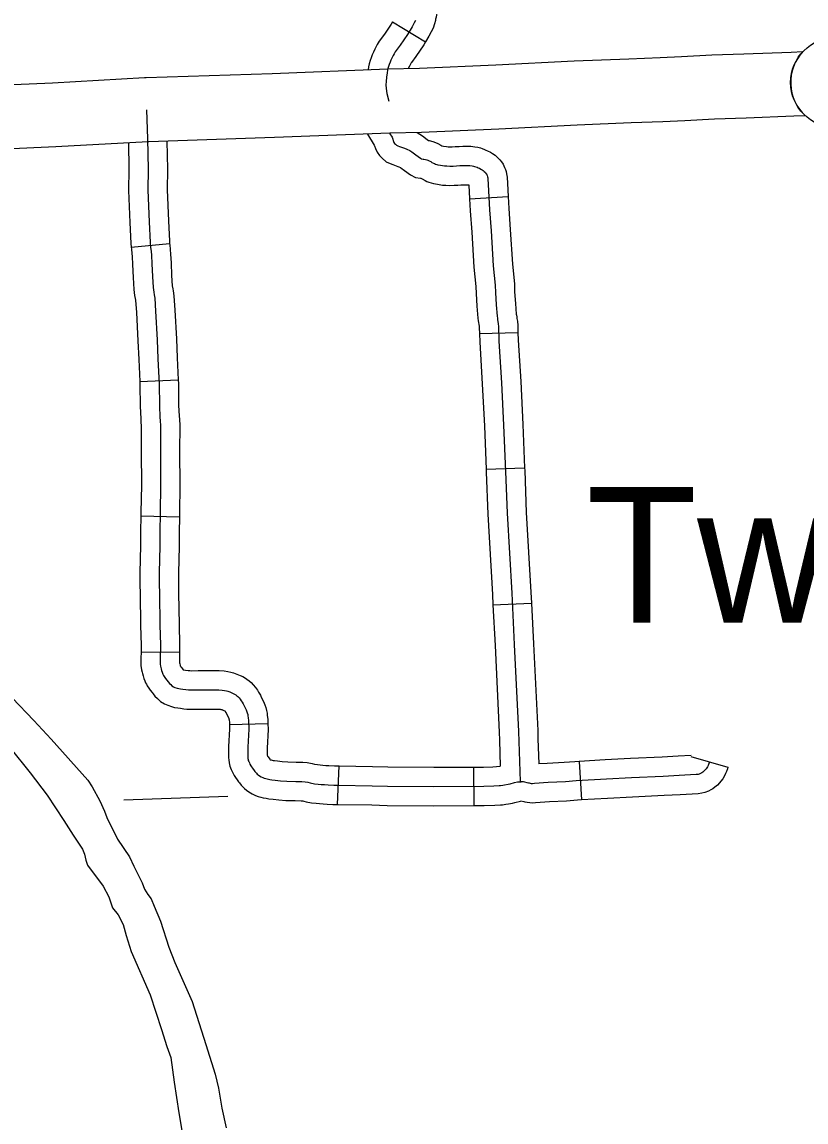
# Model space of a CAD drawing. Extents: x 1720274 to 1751788, y 372074 to 391887.
# Drawn here: x 1740283 to 1740765, y 377875 to 378551 of the extents above; entities that cross this region are included whole.
import ezdxf

# ---------------------------------------------------------------- set-up
doc = ezdxf.new("R2010")
doc.units = 0
for name, color, linetype in [('Level 10', 7, 'Continuous'), ('Level 24', 7, 'Continuous'), ('Level 32', 7, 'Continuous'), ('Level 5', 7, 'Continuous'), ('Level 9', 7, 'Continuous')]:
    doc.layers.add(name, color=color, linetype=linetype)

msp = doc.modelspace()

# ---------------------------------------------------------------- linework, layer by layer
at = {"layer": 'Level 10'}
for points in [[(1740508.38, 378522.44), (1740527.74, 378522.88), (1740574.63, 378524.87), (1740622.95, 378527.36), (1740656.4, 378528.71), (1740675.75, 378529.48), (1740688.93, 378530.03), (1740707.48, 378531.02), (1740727.22, 378531.69), (1740756.3, 378532.79), (1740763.47, 378533.07)], [(1740358.73, 378517.1), (1740359.66, 378517.15), (1740437.26, 378519.69), (1740508.38, 378522.44)], [(1739736.49, 378484.24), (1739796.71, 378488.26), (1739863.56, 378492.57), (1739958.64, 378499.24), (1740016.83, 378502.39), (1740119.45, 378506.69), (1740187.5, 378509.67), (1740244.25, 378511.38), (1740302.18, 378513.96), (1740358.73, 378517.1)], [(1740765.05, 378493.6), (1740757.84, 378493.32), (1740728.63, 378492.21), (1740709.2, 378491.56), (1740690.8, 378490.57), (1740677.35, 378490.01), (1740657.98, 378489.24), (1740624.76, 378487.9), (1740576.49, 378485.41), (1740529.03, 378483.4), (1740509.59, 378482.96)], [(1740509.59, 378482.96), (1740438.68, 378480.21), (1740361.4, 378477.69), (1740360.92, 378477.66)], [(1740360.92, 378477.66), (1740304.15, 378474.51), (1740245.73, 378471.91), (1740188.96, 378470.2), (1740121.14, 378467.23), (1740018.73, 378462.94), (1739961.09, 378459.81), (1739866.21, 378453.16), (1739799.29, 378448.84), (1739739.12, 378444.83)]]:
    msp.add_lwpolyline(points, dxfattribs=at)
msp.add_arc((1740783.59, 378514.11), 27.65, 136.70157, 227.87095, dxfattribs=at)
at = {"layer": 'Level 24'}
msp.add_circle((1740783.59, 378514.11), 27.65, dxfattribs=at)
at = {"layer": 'Level 32'}
for p, q in [((1740511.13, 378551.29), (1740531.4, 378539.01)), ((1740558.56, 378442.62), (1740582.22, 378443.96)), ((1740350.5, 378412.94), (1740374.1, 378415.08)), ((1740564.61, 378359.8), (1740588.3, 378360.44)), ((1740355.8, 378330.21), (1740379.47, 378331.4)), ((1740568.69, 378276.33), (1740592.37, 378277.27)), ((1740356.46, 378247.68), (1740380.15, 378247.15)), ((1740572.94, 378192.89), (1740596.61, 378194.09)), ((1740356.55, 378164.13), (1740380.25, 378163.88)), ((1740410.88, 378119.39), (1740434.57, 378120.07)), ((1740625.92, 378096.68), (1740627.37, 378073.02)), ((1740694.65, 378099.83), (1740717.39, 378093.14)), ((1740477.44, 378070.22), (1740478.31, 378093.91)), ((1740561.34, 378069.54), (1740561.25, 378093.24))]:
    msp.add_line(p, q, dxfattribs=at)
for points in [[(1740538.68, 378628.01), (1740539.59, 378612.85), (1740539.46, 378606.81), (1740539.24, 378592.29), (1740539.24, 378580.2), (1740538.89, 378568.99), (1740538.74, 378561.66), (1740538.69, 378559.68), (1740538.54, 378557.28), (1740538.28, 378555.6), (1740538.01, 378554.17), (1740537.69, 378553), (1740537.54, 378552.24), (1740537.04, 378550.09), (1740536.12, 378547.53), (1740535, 378545.27), (1740533.53, 378542.51), (1740531.4, 378539.01)], [(1740511.13, 378551.29), (1740510.38, 378550.05), (1740506.29, 378543.9), (1740502.92, 378539.55), (1740501.71, 378537.39), (1740500.94, 378535.91), (1740500.3, 378534.57), (1740499.41, 378532.79), (1740498.7, 378531.16), (1740497.99, 378529.34), (1740497.39, 378527.6), (1740496.78, 378525.59), (1740496.45, 378523.79), (1740496.13, 378521.97)], [(1740525.21, 378552.2), (1740524.46, 378550.7), (1740523.22, 378548.37), (1740520.39, 378543.69), (1740515.92, 378536.97), (1740512.83, 378533), (1740512.14, 378531.75), (1740511.54, 378530.61), (1740510.95, 378529.36), (1740510.15, 378527.77), (1740509.65, 378526.63), (1740509.11, 378525.24), (1740508.66, 378523.94), (1740508.31, 378522.8), (1740508.11, 378521.7), (1740507.82, 378520.01), (1740507.52, 378517.33), (1740507.22, 378514.74), (1740507.12, 378512.65), (1740507.17, 378510.36), (1740507.62, 378507.35), (1740508.83, 378502.7)], [(1740531.4, 378539.01), (1740530.39, 378537.33), (1740525.54, 378530.05), (1740522.74, 378526.44), (1740522.57, 378526.12), (1740522.14, 378525.31), (1740521.59, 378524.15), (1740520.88, 378522.73)], [(1740359.82, 378497.38), (1740360.56, 378479.53), (1740360.91, 378460.78), (1740360.74, 378447.89), (1740361.61, 378428.44), (1740362.14, 378415.82), (1740362.4, 378412.93), (1740362.75, 378410.21), (1740362.93, 378407.85), (1740363.19, 378402.67), (1740363.54, 378394.79), (1740363.98, 378388.04), (1740364.33, 378385.24), (1740364.68, 378383.66), (1740365.03, 378381.55), (1740365.55, 378373.49), (1740366.52, 378355.88), (1740366.95, 378344.31), (1740367.74, 378328.62), (1740367.83, 378315.48), (1740368.18, 378308.21), (1740368.35, 378306.28), (1740368.53, 378303.03), (1740368.44, 378287.17), (1740368.62, 378266.49), (1740368.35, 378249.49), (1740368.09, 378237.66), (1740368.09, 378229.25), (1740367.74, 378212.6), (1740367.74, 378205.85), (1740367.83, 378199.98), (1740368.18, 378180.61), (1740368.44, 378168.25), (1740368.35, 378160.02), (1740368.36, 378156.51), (1740368.51, 378155.34), (1740368.73, 378154.49), (1740368.91, 378153.72), (1740369.24, 378152.54), (1740369.5, 378151.66), (1740369.79, 378150.93), (1740370.05, 378150.34), (1740370.45, 378149.61), (1740370.74, 378148.98), (1740371.22, 378148.25), (1740371.55, 378147.73), (1740372.47, 378146.7), (1740373.28, 378145.64), (1740374.01, 378144.72), (1740374.78, 378143.91), (1740375.59, 378143.21), (1740376.54, 378142.63), (1740377.35, 378142.26), (1740378.67, 378141.82), (1740379.74, 378141.52), (1740380.8, 378141.34), (1740382.34, 378141.16), (1740384.18, 378140.9), (1740385.68, 378140.75), (1740387.37, 378140.64), (1740391.77, 378140.75), (1740404.29, 378140.68), (1740406.42, 378140.57), (1740407.81, 378140.35), (1740409.02, 378140.09), (1740409.87, 378139.87), (1740411.11, 378139.43), (1740411.92, 378139.06), (1740412.8, 378138.73), (1740413.54, 378138.37), (1740414.12, 378138.03), (1740414.78, 378137.63), (1740415.44, 378137.12), (1740416.07, 378136.57), (1740416.88, 378135.76), (1740417.57, 378134.95), (1740418.2, 378134.03), (1740418.71, 378133.22), (1740419.3, 378132.19), (1740419.66, 378131.31), (1740421.13, 378128.41), (1740421.65, 378127.27), (1740421.87, 378126.61), (1740422.12, 378125.62), (1740422.31, 378124.55), (1740422.42, 378123.67), (1740422.67, 378121.61), (1740422.82, 378116.51), (1740422.23, 378105.42), (1740422.16, 378102.18), (1740422.23, 378100.49), (1740422.26, 378099.39), (1740422.3, 378098.57), (1740422.37, 378097.87), (1740422.52, 378097.28), (1740422.78, 378096.58), (1740423.18, 378095.8), (1740423.52, 378095.1), (1740424.07, 378094.1), (1740424.48, 378093.43), (1740425.14, 378092.51)], [(1740495.86, 378482.43), (1740499.91, 378475.65), (1740500.16, 378475.26), (1740500.69, 378473.56), (1740501.81, 378471.18), (1740503.26, 378469.15), (1740504.75, 378467.53), (1740507.26, 378465.42), (1740509.73, 378464.25), (1740511.34, 378463.64), (1740514.51, 378462.52), (1740515.12, 378462.3), (1740516, 378461.84), (1740516.28, 378461.68), (1740518.47, 378459.99), (1740522.32, 378457.3), (1740525.4, 378455.76), (1740528.29, 378455.3), (1740528.61, 378455.26), (1740529.3, 378454.8), (1740531.17, 378453.78), (1740532.37, 378453.28), (1740533.57, 378452.77), (1740535.02, 378452.36), (1740536.43, 378451.94), (1740538.88, 378451.55), (1740541.92, 378451.07), (1740543.95, 378450.96), (1740546.27, 378450.82), (1740548.98, 378450.88), (1740551.34, 378451.06), (1740553.08, 378451.16), (1740555.05, 378451.21), (1740556.12, 378451.23), (1740557.82, 378451.23), (1740558.08, 378451.2), (1740558.09, 378450.9), (1740558.56, 378442.62)], [(1740509.33, 378482.98), (1740509.95, 378481.93), (1740510.53, 378481.05), (1740510.9, 378480.47), (1740511.12, 378479.91), (1740511.76, 378477.87), (1740512.08, 378477.19), (1740512.48, 378476.63), (1740512.96, 378476.12), (1740513.71, 378475.48), (1740514.39, 378475.16), (1740515.43, 378474.76), (1740518.5, 378473.68), (1740519.89, 378473.18), (1740521.79, 378472.19), (1740522.97, 378471.48), (1740525.48, 378469.55), (1740528.39, 378467.51), (1740529.07, 378467.17), (1740529.92, 378467.04), (1740530.5, 378466.97), (1740531.44, 378466.8), (1740532.36, 378466.6), (1740532.83, 378466.39), (1740533.67, 378466.03), (1740534.63, 378465.49), (1740535.44, 378464.95), (1740536.28, 378464.49), (1740536.94, 378464.22), (1740537.53, 378463.97), (1740538.32, 378463.74), (1740539.05, 378463.52), (1740540.74, 378463.26), (1740543.17, 378462.87), (1740544.63, 378462.79), (1740546.51, 378462.68), (1740548.4, 378462.72), (1740550.54, 378462.88), (1740552.6, 378463), (1740554.76, 378463.06), (1740555.99, 378463.08), (1740558.61, 378463.08), (1740560.2, 378462.87), (1740560.97, 378462.76), (1740561.65, 378462.54), (1740562.31, 378462.33), (1740563.12, 378462.02), (1740563.77, 378461.72), (1740564.7, 378461.33), (1740565.54, 378460.91), (1740566.27, 378460.45), (1740566.97, 378459.98), (1740567.61, 378459.38), (1740568.27, 378458.68), (1740568.62, 378458.25), (1740568.9, 378457.85), (1740569.19, 378457.25), (1740569.35, 378456.83), (1740569.54, 378456.17), (1740569.69, 378455.56), (1740569.81, 378454.79), (1740569.93, 378451.44), (1740570.81, 378435.86), (1740571.73, 378422.89), (1740573.04, 378401.49), (1740574.27, 378389.56), (1740574.42, 378384.94), (1740574.89, 378377.4), (1740575.47, 378370.45), (1740575.63, 378369.25), (1740575.79, 378368.29), (1740575.95, 378367.17), (1740576.19, 378365.81), (1740576.35, 378364.04), (1740576.59, 378355.07), (1740578.19, 378329.52), (1740579.47, 378303.41), (1740580.6, 378275.05), (1740581.56, 378249.26), (1740584.44, 378200.08), (1740586.04, 378168.52), (1740588.6, 378115.17), (1740589.57, 378084.29)], [(1740526.24, 378483.34), (1740529.66, 378481.28), (1740532.49, 378479.1), (1740533.37, 378478.49), (1740533.77, 378478.42), (1740536.01, 378477.92), (1740537.55, 378477.26), (1740538.96, 378476.65), (1740540.83, 378475.6), (1740541.48, 378475.16), (1740541.63, 378475.12), (1740541.67, 378475.11), (1740542.61, 378474.96), (1740544.41, 378474.67), (1740545.3, 378474.62), (1740546.75, 378474.54), (1740547.81, 378474.56), (1740549.75, 378474.71), (1740552.11, 378474.84), (1740554.47, 378474.9), (1740555.85, 378474.93), (1740559.4, 378474.93), (1740561.86, 378474.6), (1740563.62, 378474.34), (1740565.21, 378473.85), (1740566.23, 378473.52), (1740567.76, 378472.94), (1740568.58, 378472.55), (1740569.63, 378472.11), (1740571.38, 378471.24), (1740572.73, 378470.38), (1740574.33, 378469.32), (1740575.99, 378467.78), (1740577.2, 378466.47), (1740578.08, 378465.4), (1740579.12, 378463.91), (1740580.1, 378461.93), (1740580.61, 378460.53), (1740580.98, 378459.28), (1740581.33, 378457.88), (1740581.63, 378455.87), (1740581.76, 378451.98), (1740582.22, 378443.96)], [(1740348.76, 378476.98), (1740349.06, 378460.75), (1740348.88, 378447.71), (1740349.77, 378427.93), (1740350.31, 378415.04), (1740350.5, 378412.94)], [(1740372.44, 378478.05), (1740372.76, 378460.81), (1740372.59, 378448.08), (1740373.45, 378428.95), (1740373.97, 378416.6), (1740374.1, 378415.08)], [(1740558.56, 378442.62), (1740558.98, 378435.1), (1740559.91, 378422.11), (1740561.23, 378400.52), (1740562.44, 378388.76), (1740562.59, 378384.39), (1740563.07, 378376.54), (1740563.69, 378369.17), (1740563.91, 378367.49), (1740564.08, 378366.48), (1740564.25, 378365.3), (1740564.44, 378364.24), (1740564.52, 378363.35), (1740564.61, 378359.8)], [(1740582.22, 378443.96), (1740582.64, 378436.61), (1740583.56, 378423.67), (1740584.85, 378402.46), (1740586.1, 378390.37), (1740586.26, 378385.5), (1740586.7, 378378.26), (1740587.26, 378371.73), (1740587.35, 378371.01), (1740587.51, 378370.1), (1740587.66, 378369.03), (1740587.95, 378367.37), (1740588.19, 378364.74), (1740588.3, 378360.44)], [(1740350.5, 378412.94), (1740350.62, 378411.63), (1740350.96, 378409.02), (1740351.1, 378407.11), (1740351.35, 378402.11), (1740351.71, 378394.14), (1740352.17, 378386.92), (1740352.64, 378383.21), (1740353.04, 378381.4), (1740353.24, 378380.19), (1740353.72, 378372.78), (1740354.68, 378355.33), (1740355.11, 378343.79), (1740355.8, 378330.21)], [(1740374.1, 378415.08), (1740374.18, 378414.22), (1740374.54, 378411.41), (1740374.75, 378408.58), (1740375.02, 378403.24), (1740375.37, 378395.43), (1740375.78, 378389.16), (1740376.02, 378387.26), (1740376.31, 378385.92), (1740376.81, 378382.92), (1740377.38, 378374.2), (1740378.35, 378356.43), (1740378.79, 378344.83), (1740379.47, 378331.4)], [(1740564.61, 378359.8), (1740564.75, 378354.54), (1740566.36, 378328.86), (1740567.64, 378302.88), (1740568.69, 378276.33)], [(1740588.3, 378360.44), (1740588.43, 378355.6), (1740590.03, 378330.18), (1740591.31, 378303.93), (1740592.37, 378277.27)], [(1740379.47, 378331.4), (1740379.59, 378328.96), (1740379.68, 378315.8), (1740380, 378309.03), (1740380.17, 378307.13), (1740380.38, 378303.32), (1740380.29, 378287.19), (1740380.47, 378266.45), (1740380.2, 378249.27), (1740380.15, 378247.15)], [(1740355.8, 378330.21), (1740355.89, 378328.29), (1740355.98, 378315.15), (1740356.35, 378307.38), (1740356.53, 378305.42), (1740356.68, 378302.75), (1740356.59, 378287.16), (1740356.77, 378266.53), (1740356.51, 378249.71), (1740356.46, 378247.67)], [(1740592.37, 378277.27), (1740592.44, 378275.51), (1740593.39, 378249.83), (1740596.27, 378200.73), (1740596.61, 378194.09)], [(1740568.69, 378276.33), (1740568.75, 378274.6), (1740569.72, 378248.69), (1740572.6, 378199.43), (1740572.94, 378192.89)], [(1740356.46, 378247.67), (1740356.24, 378237.79), (1740356.24, 378229.37), (1740355.89, 378212.72), (1740355.89, 378205.76), (1740355.98, 378199.78), (1740356.33, 378180.38), (1740356.59, 378168.19), (1740356.55, 378164.13)], [(1740380.15, 378247.15), (1740379.94, 378237.53), (1740379.94, 378229.12), (1740379.59, 378212.47), (1740379.59, 378205.94), (1740379.68, 378200.17), (1740380.03, 378180.84), (1740380.29, 378168.32), (1740380.25, 378163.88)], [(1740572.94, 378192.89), (1740574.2, 378167.94), (1740576.76, 378114.7), (1740576.91, 378109.79)], [(1740596.61, 378194.09), (1740597.87, 378169.1), (1740600.44, 378115.64), (1740600.6, 378110.53)], [(1740356.55, 378164.13), (1740356.5, 378160.07), (1740356.51, 378155.77), (1740356.84, 378153.1), (1740357.23, 378151.63), (1740357.44, 378150.74), (1740357.85, 378149.28), (1740358.28, 378147.8), (1740358.86, 378146.35), (1740359.4, 378145.1), (1740359.89, 378144.23), (1740360.36, 378143.21), (1740361.27, 378141.82), (1740362.09, 378140.54), (1740363.31, 378139.17), (1740363.92, 378138.36), (1740365.08, 378136.92), (1740366.6, 378135.32), (1740368.56, 378133.62), (1740370.96, 378132.15), (1740373.01, 378131.22), (1740375.22, 378130.48), (1740377.14, 378129.95), (1740379.09, 378129.61), (1740380.82, 378129.4), (1740382.78, 378129.13), (1740384.72, 378128.94), (1740387.13, 378128.78), (1740391.89, 378128.9), (1740403.95, 378128.83), (1740405.18, 378128.77), (1740405.65, 378128.69), (1740406.29, 378128.56), (1740406.39, 378128.53), (1740406.68, 378128.43), (1740407.38, 378128.11), (1740408, 378127.88), (1740408.17, 378127.71), (1740408.29, 378127.52), (1740408.56, 378127.1), (1740408.64, 378126.96), (1740408.89, 378126.35), (1740410.44, 378123.3), (1740410.54, 378123.08), (1740410.58, 378122.81), (1740410.66, 378122.2), (1740410.85, 378120.71), (1740410.88, 378119.39)], [(1740380.25, 378163.88), (1740380.2, 378159.96), (1740380.21, 378157.42), (1740380.22, 378157.36), (1740380.38, 378156.7), (1740380.63, 378155.8), (1740380.71, 378155.55), (1740381.02, 378154.98), (1740381.08, 378154.86), (1740381.63, 378154.24), (1740382.51, 378153.07), (1740383.86, 378152.91), (1740385.57, 378152.67), (1740386.64, 378152.57), (1740387.61, 378152.5), (1740391.66, 378152.6), (1740404.63, 378152.53), (1740407.65, 378152.37), (1740409.97, 378152), (1740411.75, 378151.63), (1740413.34, 378151.21), (1740415.55, 378150.43), (1740416.46, 378150.02), (1740417.55, 378149.61), (1740419.1, 378148.83), (1740420.12, 378148.26), (1740421.54, 378147.39), (1740423.01, 378146.24), (1740424.19, 378145.2), (1740425.56, 378143.83), (1740426.99, 378142.17), (1740428.1, 378140.54), (1740428.86, 378139.34), (1740429.95, 378137.43), (1740430.44, 378136.27), (1740431.83, 378133.52), (1740432.7, 378131.59), (1740433.24, 378129.97), (1740433.72, 378128.11), (1740434.03, 378126.29), (1740434.18, 378125.14), (1740434.5, 378122.52), (1740434.57, 378120.07)], [(1740410.88, 378119.39), (1740410.96, 378116.65), (1740410.39, 378105.86), (1740410.3, 378102.06), (1740410.39, 378100.1), (1740410.42, 378098.98), (1740410.47, 378097.69), (1740410.67, 378095.81), (1740411.18, 378093.79), (1740411.92, 378091.76), (1740412.57, 378090.52), (1740412.97, 378089.68), (1740413.83, 378088.13), (1740414.59, 378086.88), (1740415.6, 378085.48), (1740416.56, 378084.21), (1740417.06, 378083.49), (1740418.13, 378082.14), (1740418.9, 378081.29), (1740420.2, 378079.99), (1740421.46, 378079.03), (1740422.79, 378078.01), (1740424.9, 378076.76), (1740426.95, 378075.81), (1740428.66, 378075.22), (1740430.24, 378074.73), (1740431.72, 378074.4), (1740433.56, 378074.05), (1740435.14, 378073.77), (1740437.7, 378073.45), (1740441.2, 378073.09), (1740445.63, 378072.76), (1740451.3, 378072.6), (1740454.96, 378072.5), (1740455.96, 378072.44), (1740456.6, 378072.33), (1740458.01, 378071.96), (1740461.36, 378071.32), (1740464.27, 378070.98), (1740466.28, 378070.8), (1740468.58, 378070.61), (1740470.94, 378070.5), (1740474.55, 378070.33), (1740477.44, 378070.22)], [(1740434.57, 378120.07), (1740434.68, 378116.37), (1740434.08, 378104.97), (1740434.02, 378102.31), (1740434.08, 378100.89), (1740434.09, 378100.47), (1740434.31, 378100.07), (1740434.36, 378099.99), (1740434.68, 378099.54), (1740435.79, 378098.07), (1740436.01, 378097.75), (1740436.03, 378097.75), (1740436.37, 378097.64), (1740436.52, 378097.61), (1740437.85, 378097.36), (1740438.71, 378097.2), (1740440.36, 378097), (1740443.29, 378096.7), (1740446.84, 378096.44), (1740451.96, 378096.29), (1740455.98, 378096.18), (1740458.77, 378096.02), (1740461.71, 378095.49), (1740463.22, 378095.09), (1740464.97, 378094.76), (1740466.72, 378094.55), (1740468.29, 378094.41), (1740470.11, 378094.27), (1740472.08, 378094.17), (1740475.53, 378094.01), (1740478.31, 378093.91)], [(1740576.91, 378109.79), (1740577.42, 378093.77)], [(1740600.6, 378110.53), (1740601.08, 378095.14)], [(1740706.02, 378096.48), (1740705.84, 378095.88), (1740705.45, 378094.85), (1740705.17, 378094.18), (1740704.81, 378093.43), (1740704.42, 378092.79), (1740703.92, 378092.15), (1740703.36, 378091.51), (1740702.65, 378090.73), (1740702.01, 378090.2), (1740701.41, 378089.78), (1740700.91, 378089.46), (1740700.45, 378089.21), (1740699.78, 378088.96), (1740699, 378088.78), (1740697.87, 378088.59), (1740687.42, 378088.11), (1740677.63, 378087.54), (1740658.06, 378086.59), (1740642.67, 378085.83), (1740624.04, 378084.69), (1740617.43, 378084.13), (1740606.92, 378083.68), (1740598.41, 378083.06), (1740597.14, 378083.01), (1740596.68, 378083.04), (1740595.96, 378083.12), (1740595.37, 378083.26), (1740594.87, 378083.37), (1740593.86, 378083.62), (1740592.54, 378083.96), (1740591.78, 378084.16), (1740590.34, 378084.26)], [(1740625.92, 378096.68), (1740623.18, 378096.51), (1740616.67, 378095.96), (1740606.24, 378095.51), (1740601.08, 378095.14)], [(1740694.79, 378100.31), (1740686.81, 378099.95), (1740677, 378099.38), (1740657.48, 378098.43), (1740642.01, 378097.66), (1740625.92, 378096.68)], [(1740425.14, 378092.51), (1740426.18, 378091.14), (1740426.58, 378090.55), (1740427.17, 378089.81), (1740427.51, 378089.44), (1740428.02, 378088.92), (1740428.65, 378088.44), (1740429.43, 378087.85), (1740430.42, 378087.26), (1740431.38, 378086.82), (1740432.34, 378086.48), (1740433.31, 378086.19), (1740434.12, 378086), (1740435.71, 378085.71), (1740436.93, 378085.48), (1740439.03, 378085.23), (1740442.25, 378084.89), (1740446.23, 378084.6), (1740451.63, 378084.45), (1740455.47, 378084.34), (1740457.37, 378084.23), (1740459.15, 378083.91), (1740460.62, 378083.53), (1740463.17, 378083.04), (1740465.5, 378082.77), (1740467.29, 378082.6), (1740469.35, 378082.44), (1740471.51, 378082.33), (1740475.04, 378082.17), (1740478.02, 378082.06), (1740498.62, 378081.79), (1740508.1, 378081.57), (1740536.61, 378081.3), (1740567.29, 378081.41), (1740573.42, 378081.63), (1740576.73, 378081.84), (1740577.65, 378081.9), (1740579, 378082.06), (1740580.09, 378082.28), (1740582.25, 378082.71), (1740583.56, 378083.04), (1740586.26, 378083.7), (1740588.1, 378084.13), (1740588.46, 378084.2), (1740589, 378084.24), (1740589.59, 378084.24), (1740590.34, 378084.26)], [(1740478.31, 378093.91), (1740478.31, 378093.91), (1740498.83, 378093.64), (1740508.29, 378093.42), (1740536.65, 378093.15), (1740561.25, 378093.24)], [(1740561.25, 378093.24), (1740567.06, 378093.26), (1740572.82, 378093.46), (1740577.42, 378093.77)], [(1740717.39, 378093.14), (1740717.08, 378092.1), (1740716.46, 378090.45), (1740715.98, 378089.33), (1740715.25, 378087.78), (1740714.19, 378086.05), (1740713.04, 378084.57), (1740712.17, 378083.6), (1740710.87, 378082.16), (1740709.24, 378080.8), (1740708.03, 378079.95), (1740706.94, 378079.24), (1740705.34, 378078.38), (1740703.15, 378077.58), (1740701.32, 378077.16), (1740699.15, 378076.78), (1740688.03, 378076.28), (1740678.26, 378075.71), (1740658.64, 378074.76), (1740643.32, 378074), (1740627.37, 378073.02)], [(1740477.44, 378070.22), (1740477.72, 378070.21), (1740498.4, 378069.94), (1740507.91, 378069.72), (1740536.58, 378069.45), (1740561.34, 378069.54)], [(1740561.34, 378069.54), (1740567.52, 378069.56), (1740574.02, 378069.79), (1740577.46, 378070.02), (1740578.7, 378070.09), (1740580.87, 378070.35), (1740582.41, 378070.66), (1740584.86, 378071.15), (1740586.39, 378071.53), (1740589.93, 378072.39)], [(1740627.37, 378073.02), (1740624.9, 378072.87), (1740618.18, 378072.3), (1740607.6, 378071.85), (1740599.1, 378071.23), (1740596.98, 378071.14), (1740595.61, 378071.24), (1740593.93, 378071.42), (1740592.71, 378071.71), (1740592.14, 378071.84), (1740589.93, 378072.39)]]:
    msp.add_lwpolyline(points, dxfattribs=at)
at = {"layer": 'Level 5'}
msp.add_lwpolyline([(1740346.06, 378073.04), (1740409.92, 378075.38)], dxfattribs=at)
at = {"layer": 'Level 9'}
for points in [[(1740229.84, 378156.8), (1740235.64, 378150.43), (1740259.35, 378125.09), (1740275.91, 378105.33), (1740288.33, 378089.72), (1740298.83, 378076.01), (1740309.02, 378060.4), (1740314.75, 378051.47), (1740320.64, 378042.87), (1740321.76, 378039.68), (1740322.55, 378036.02)], [(1740277.29, 378135.77), (1740290.72, 378121.96), (1740301.37, 378110.45), (1740323.76, 378085.13), (1740326.55, 378081.01), (1740331.27, 378072.52), (1740334.17, 378066.22), (1740335.63, 378062.23), (1740342.16, 378049.02), (1740349.55, 378038), (1740352.09, 378032.42), (1740357.29, 378022.12), (1740358.62, 378018.13), (1740360.68, 378014.97), (1740362.74, 378012.19), (1740364.55, 378007.71), (1740368.43, 377998.62), (1740373.63, 377982.5), (1740377.26, 377973.18), (1740387.92, 377949.19), (1740396.39, 377922.77), (1740402.08, 377904.48), (1740404.13, 377895.76), (1740406.31, 377883.52), (1740408.98, 377871.4)], [(1740322.55, 378036.02), (1740323.67, 378032.99), (1740333.22, 378020.08), (1740336.72, 378013.55), (1740338.95, 378006.7), (1740342.45, 378002.4), (1740345.48, 377996.5), (1740347.39, 377989.65), (1740350.41, 377979.93), (1740362.19, 377953.16), (1740369.04, 377931.96), (1740372.38, 377921.45), (1740374.93, 377914.75), (1740376.84, 377899.46), (1740379.7, 377880.65), (1740381.77, 377868.54)]]:
    msp.add_lwpolyline(points, dxfattribs=at)

# ---------------------------------------------------------------- texts
at = {"layer": 'Level 24'}
msp.add_text('Twist', height=83.424, dxfattribs=at).set_placement((1740630.36, 378182.02))

doc.saveas('drawing.dxf')
